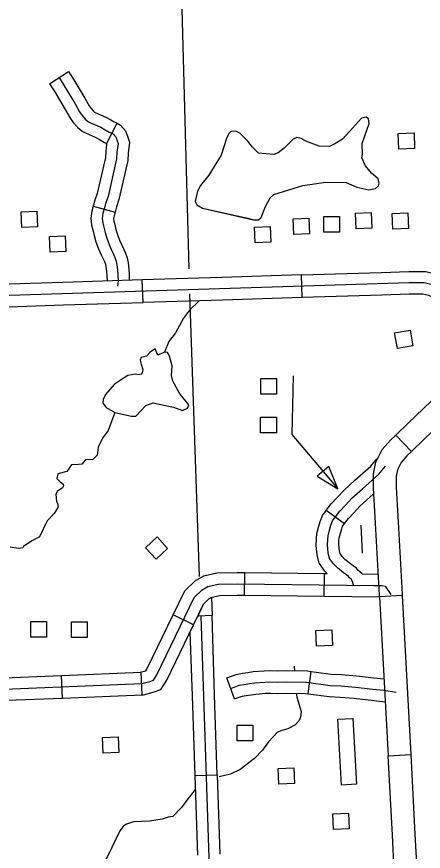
# Model space of a CAD drawing. Extents: x 1671357 to 13005564, y 567358 to 14261451.
# Drawn here: x 12758301.586 to 12758302.487, y 14259945.527 to 14259947.375 of the extents above; entities that cross this region are included whole.
import ezdxf

# ---------------------------------------------------------------- set-up
doc = ezdxf.new("R2010")
doc.units = 0
for name, color, linetype in [('31', 7, 'Continuous'), ('32', 7, 'Continuous'), ('35', 7, 'Continuous'), ('5', 7, 'Continuous'), ('56', 7, 'Continuous')]:
    doc.layers.add(name, color=color, linetype=linetype)

msp = doc.modelspace()

# ---------------------------------------------------------------- linework, layer by layer
at = {"layer": '31'}
for p, q in [((12758302.2184, 14259946.753), (12758302.2168, 14259946.8031)), ((12758301.866, 14259946.742), (12758301.8644, 14259946.792)), ((12758302.4259, 14259946.4484), (12758302.4607, 14259946.4123)), ((12758302.4607, 14259946.4123), (12758302.4607, 14259946.4123)), ((12758302.4398, 14259946.0932), (12758302.3898, 14259946.0905)), ((12758302.0188, 14259946.049), (12758301.9872, 14259946.0479)), ((12758302.4087, 14259945.7385), (12758302.4587, 14259945.7412)), ((12758301.9805, 14259945.6949), (12758302.0305, 14259945.6966))]:
    msp.add_line(p, q, dxfattribs=at)
for points in [[(12758302.0406, 14259946.7975), (12758301.8644, 14259946.792)], [(12758302.2168, 14259946.8031), (12758302.0406, 14259946.7975)], [(12758302.2168, 14259946.8031), (12758302.393, 14259946.8086)], [(12758302.393, 14259946.8086), (12758302.4543, 14259946.8105), (12758302.492, 14259946.8107), (12758302.5153, 14259946.8047), (12758302.5459, 14259946.7916), (12758302.5754, 14259946.7716)], [(12758301.6883, 14259946.7865), (12758301.5452, 14259946.7821), (12758301.5123, 14259946.7813)], [(12758303.463, 14259945.6568), (12758303.4476, 14259945.6769), (12758303.4248, 14259945.7116), (12758303.3971, 14259945.7569), (12758303.3643, 14259945.8324), (12758303.3461, 14259945.8809), (12758303.327, 14259945.9698), (12758303.2769, 14259946.2062), (12758303.1966, 14259946.4964), (12758303.1774, 14259946.5453), (12758303.1541, 14259946.5814), (12758303.1323, 14259946.6033), (12758303.0998, 14259946.6226), (12758303.0311, 14259946.6425), (12758302.8519, 14259946.6804), (12758302.6749, 14259946.7145), (12758302.5924, 14259946.7338), (12758302.5617, 14259946.7506), (12758302.5339, 14259946.7695), (12758302.5072, 14259946.7809), (12758302.4889, 14259946.7857), (12758302.4548, 14259946.7854), (12758301.5458, 14259946.757)], [(12758301.8644, 14259946.792), (12758301.6883, 14259946.7865)], [(12758302.5474, 14259946.7301), (12758302.5218, 14259946.7474), (12758302.4991, 14259946.7572), (12758302.4858, 14259946.7606), (12758302.4553, 14259946.7604), (12758302.3946, 14259946.7585)], [(12758301.6898, 14259946.7365), (12758301.866, 14259946.742)], [(12758302.0422, 14259946.7475), (12758301.866, 14259946.742)], [(12758302.2184, 14259946.753), (12758302.0422, 14259946.7475)], [(12758302.3946, 14259946.7585), (12758302.2184, 14259946.753)], [(12758301.5134, 14259946.7312), (12758301.5465, 14259946.732), (12758301.6898, 14259946.7365)], [(12758302.5408, 14259946.5743), (12758302.5258, 14259946.5522), (12758302.503, 14259946.5227), (12758302.453, 14259946.4746), (12758302.4259, 14259946.4484)], [(12758302.5822, 14259946.5462), (12758302.5664, 14259946.5228), (12758302.5404, 14259946.4892), (12758302.4878, 14259946.4385), (12758302.4607, 14259946.4123)], [(12758302.3801, 14259946.2665), (12758302.3765, 14259946.3312), (12758302.3763, 14259946.3626), (12758302.3817, 14259946.3883), (12758302.3957, 14259946.4165), (12758302.4142, 14259946.4371), (12758302.4259, 14259946.4484)], [(12758302.4607, 14259946.4123), (12758302.4503, 14259946.4023), (12758302.4375, 14259946.3881), (12758302.4294, 14259946.3718), (12758302.4264, 14259946.3576), (12758302.4266, 14259946.3327), (12758302.4301, 14259946.2693)], [(12758302.3898, 14259946.0905), (12758302.3897, 14259946.0938), (12758302.3801, 14259946.2665)], [(12758302.4301, 14259946.2693), (12758302.4397, 14259946.0966), (12758302.4398, 14259946.0932)], [(12758302.0174, 14259946.0887), (12758302.0118, 14259946.0862), (12758301.9995, 14259946.0731), (12758301.9872, 14259946.0479)], [(12758302.0174, 14259946.0887), (12758302.0188, 14259946.049)], [(12758302.3898, 14259946.0905), (12758302.3993, 14259945.9145)], [(12758302.4398, 14259946.0932), (12758302.4493, 14259945.9172)], [(12758301.9871, 14259946.0479), (12758301.9854, 14259946.0444), (12758301.9699, 14259946.012)], [(12758302.0246, 14259945.8728), (12758302.0188, 14259946.049)], [(12758301.9699, 14259946.012), (12758301.9746, 14259945.8711)], [(12758302.3993, 14259945.9145), (12758302.4087, 14259945.7385)], [(12758302.4493, 14259945.9172), (12758302.4587, 14259945.7412)], [(12758302.0305, 14259945.6966), (12758302.0246, 14259945.8728)], [(12758301.9746, 14259945.8711), (12758301.9805, 14259945.6949)], [(12758302.4181, 14259945.5625), (12758302.4087, 14259945.7385)], [(12758302.4587, 14259945.7412), (12758302.4681, 14259945.5651)], [(12758301.9805, 14259945.6949), (12758301.9864, 14259945.5187)], [(12758302.0305, 14259945.6966), (12758302.0364, 14259945.5204)], [(12758302.4252, 14259945.3944), (12758302.4268, 14259945.4005), (12758302.4223, 14259945.4843), (12758302.4181, 14259945.5625)], [(12758302.4681, 14259945.5651), (12758302.4723, 14259945.487), (12758302.4772, 14259945.3955), (12758302.4737, 14259945.3818)]]:
    msp.add_lwpolyline(points, dxfattribs=at)
at = {"layer": '32'}
for p, q in [((12758301.6591, 14259947.2264), (12758301.7012, 14259947.2535)), ((12758301.7857, 14259947.0945), (12758301.8091, 14259947.1387)), ((12758301.7558, 14259946.9551), (12758301.8041, 14259946.9419)), ((12758302.3119, 14259946.2519), (12758302.2713, 14259946.2812)), ((12758302.0911, 14259946.094), (12758302.0916, 14259946.1441)), ((12758302.2673, 14259946.092), (12758302.2679, 14259946.142)), ((12758301.9779, 14259946.0287), (12758301.9328, 14259946.0504)), ((12758301.6878, 14259945.8664), (12758301.6858, 14259945.9164)), ((12758301.864, 14259945.8734), (12758301.862, 14259945.9234)), ((12758302.0689, 14259945.8643), (12758302.0519, 14259945.9114)), ((12758302.2316, 14259945.8756), (12758302.2381, 14259945.9252))]:
    msp.add_line(p, q, dxfattribs=at)
for points in [[(12758301.6801, 14259947.24), (12758301.6918, 14259947.2219), (12758301.7155, 14259947.1819), (12758301.7255, 14259947.1644), (12758301.7311, 14259947.1559), (12758301.7381, 14259947.1481), (12758301.745, 14259947.1423), (12758301.7494, 14259947.1401), (12758301.7724, 14259947.1299), (12758301.7823, 14259947.1245), (12758301.7912, 14259947.1191), (12758301.7956, 14259947.1176), (12758301.8003, 14259947.1151), (12758301.8055, 14259947.1089), (12758301.8089, 14259947.1), (12758301.8107, 14259947.0943), (12758301.8084, 14259947.0748), (12758301.8076, 14259947.0597), (12758301.7885, 14259946.9766), (12758301.7833, 14259946.961), (12758301.7807, 14259946.9512), (12758301.7774, 14259946.9394), (12758301.7758, 14259946.9282), (12758301.7768, 14259946.9176), (12758301.7791, 14259946.9089), (12758301.7819, 14259946.897), (12758301.7857, 14259946.8844), (12758301.7908, 14259946.8705), (12758301.7962, 14259946.8582), (12758301.8009, 14259946.8487), (12758301.8038, 14259946.8418), (12758301.8068, 14259946.8338), (12758301.8084, 14259946.8258), (12758301.8098, 14259946.8135), (12758301.8105, 14259946.8038), (12758301.8107, 14259946.7897), (12758301.8097, 14259946.7779)], [(12758301.7012, 14259947.2535), (12758301.7131, 14259947.2351), (12758301.7372, 14259947.1945), (12758301.7468, 14259947.1776), (12758301.751, 14259947.1712), (12758301.7556, 14259947.1661), (12758301.7588, 14259947.1634), (12758301.76, 14259947.1628), (12758301.7835, 14259947.1523), (12758301.7948, 14259947.1462), (12758301.8019, 14259947.1419), (12758301.8056, 14259947.1406), (12758301.8091, 14259947.1387)], [(12758301.6591, 14259947.2264), (12758301.6705, 14259947.2087), (12758301.6939, 14259947.1693), (12758301.7042, 14259947.1513), (12758301.7112, 14259947.1406), (12758301.7206, 14259947.1301), (12758301.7311, 14259947.1212), (12758301.7387, 14259947.1175), (12758301.7613, 14259947.1074), (12758301.7698, 14259947.1028), (12758301.7804, 14259947.0963), (12758301.7855, 14259947.0946), (12758301.7857, 14259947.0945)], [(12758301.8091, 14259947.1387), (12758301.8163, 14259947.1349), (12758301.8275, 14259947.1217), (12758301.8325, 14259947.1082), (12758301.8362, 14259947.0969), (12758301.8334, 14259947.0727), (12758301.8325, 14259947.0562), (12758301.8126, 14259946.9699), (12758301.8073, 14259946.9538), (12758301.8048, 14259946.9446), (12758301.8041, 14259946.9419)], [(12758301.7838, 14259947.0955), (12758301.7852, 14259947.0917), (12758301.7834, 14259947.077), (12758301.7827, 14259947.0632), (12758301.7643, 14259946.9833), (12758301.7593, 14259946.9682), (12758301.7565, 14259946.9578), (12758301.7558, 14259946.9551)], [(12758301.7558, 14259946.9551), (12758301.7528, 14259946.9445), (12758301.7506, 14259946.9288), (12758301.7521, 14259946.9131), (12758301.7548, 14259946.9029), (12758301.7577, 14259946.8905), (12758301.7619, 14259946.8764), (12758301.7676, 14259946.861), (12758301.7736, 14259946.8477), (12758301.7781, 14259946.8383), (12758301.7805, 14259946.8325), (12758301.7826, 14259946.8269), (12758301.7836, 14259946.8219), (12758301.7849, 14259946.8112), (12758301.7864, 14259946.7896)], [(12758301.8041, 14259946.9419), (12758301.802, 14259946.9342), (12758301.801, 14259946.9277), (12758301.8015, 14259946.922), (12758301.8034, 14259946.915), (12758301.8061, 14259946.9034), (12758301.8094, 14259946.8923), (12758301.814, 14259946.8799), (12758301.8189, 14259946.8688), (12758301.8237, 14259946.859), (12758301.8271, 14259946.851), (12758301.8309, 14259946.8407), (12758301.8331, 14259946.8298), (12758301.8348, 14259946.8158), (12758301.8355, 14259946.8048), (12758301.8357, 14259946.7911)], [(12758302.2713, 14259946.2812), (12758302.2724, 14259946.2827), (12758302.2826, 14259946.296), (12758302.2959, 14259946.3104), (12758302.3111, 14259946.3267), (12758302.335, 14259946.3485), (12758302.3703, 14259946.3794), (12758302.3837, 14259946.3957)], [(12758302.3324, 14259946.1163), (12758302.3298, 14259946.1243), (12758302.3277, 14259946.1286), (12758302.3235, 14259946.1321), (12758302.3207, 14259946.1357), (12758302.3163, 14259946.1392), (12758302.3101, 14259946.1437), (12758302.2964, 14259946.1543), (12758302.2877, 14259946.1634), (12758302.279, 14259946.1755), (12758302.2762, 14259946.1878), (12758302.2743, 14259946.2048), (12758302.2749, 14259946.2172), (12758302.2759, 14259946.2257), (12758302.2791, 14259946.2382), (12758302.2821, 14259946.249), (12758302.2858, 14259946.2585), (12758302.2924, 14259946.2678), (12758302.3017, 14259946.2798), (12758302.3143, 14259946.2933), (12758302.3287, 14259946.3089), (12758302.3517, 14259946.3298), (12758302.3883, 14259946.3619), (12758302.403, 14259946.3798)], [(12758302.3119, 14259946.2519), (12758302.3125, 14259946.2528), (12758302.3208, 14259946.2636), (12758302.3326, 14259946.2763), (12758302.3464, 14259946.2911), (12758302.3684, 14259946.3111), (12758302.3766, 14259946.3183)], [(12758302.2736, 14259946.142), (12758302.2685, 14259946.1473), (12758302.2557, 14259946.165), (12758302.2515, 14259946.1836), (12758302.2492, 14259946.204), (12758302.2499, 14259946.2194), (12758302.2512, 14259946.2303), (12758302.2549, 14259946.2446), (12758302.2583, 14259946.2568), (12758302.2636, 14259946.2705), (12758302.2713, 14259946.2812)], [(12758302.3516, 14259946.1411), (12758302.3418, 14259946.1495), (12758302.3387, 14259946.1535), (12758302.3314, 14259946.1592), (12758302.3251, 14259946.1638), (12758302.3132, 14259946.173), (12758302.307, 14259946.1795), (12758302.3023, 14259946.186), (12758302.3009, 14259946.192), (12758302.2994, 14259946.2057), (12758302.2998, 14259946.2151), (12758302.3005, 14259946.221), (12758302.3033, 14259946.2317), (12758302.3059, 14259946.2412), (12758302.308, 14259946.2465), (12758302.3119, 14259946.2519)], [(12758301.9328, 14259946.0504), (12758301.9585, 14259946.1036), (12758301.9817, 14259946.1261), (12758302.0007, 14259946.1367), (12758302.0295, 14259946.1434), (12758302.0746, 14259946.1443), (12758302.0916, 14259946.1441)], [(12758302.0916, 14259946.1441), (12758302.2679, 14259946.142)], [(12758302.2679, 14259946.142), (12758302.2736, 14259946.142)], [(12758302.3516, 14259946.1411), (12758302.3871, 14259946.1407)], [(12758300.2528, 14259946.014), (12758300.2662, 14259945.8494), (12758301.54, 14259945.8856), (12758301.8633, 14259945.8984), (12758301.8808, 14259945.9032), (12758301.8891, 14259945.9062), (12758301.8966, 14259945.9179), (12758301.9791, 14259946.0887), (12758301.9968, 14259946.1059), (12758302.0098, 14259946.1131), (12758302.0326, 14259946.1185), (12758302.0747, 14259946.1192), (12758302.3774, 14259946.1157), (12758302.3954, 14259946.1155), (12758302.4022, 14259946.1138), (12758302.4147, 14259946.0952)], [(12758301.9779, 14259946.0287), (12758301.9998, 14259946.0738), (12758302.0119, 14259946.0856), (12758302.0189, 14259946.0895), (12758302.0358, 14259946.0935), (12758302.0748, 14259946.0942), (12758302.0911, 14259946.094)], [(12758302.0911, 14259946.094), (12758302.2673, 14259946.092)], [(12758302.2673, 14259946.092), (12758302.3898, 14259946.0906)], [(12758301.8595, 14259945.9233), (12758301.8726, 14259945.9269), (12758301.8747, 14259945.9302), (12758301.9328, 14259946.0504)], [(12758301.864, 14259945.8734), (12758301.8672, 14259945.8735), (12758301.8885, 14259945.8793), (12758301.9056, 14259945.8856), (12758301.9185, 14259945.9057), (12758301.9779, 14259946.0287)], [(12758301.51, 14259945.9098), (12758301.5391, 14259945.9106), (12758301.6858, 14259945.9164)], [(12758301.6858, 14259945.9164), (12758301.862, 14259945.9234)], [(12758302.0519, 14259945.9114), (12758302.0723, 14259945.9187), (12758302.086, 14259945.9213), (12758302.098, 14259945.9231), (12758302.1101, 14259945.9249), (12758302.1342, 14259945.9268), (12758302.1493, 14259945.9273), (12758302.164, 14259945.9268), (12758302.1839, 14259945.9275), (12758302.2301, 14259945.9263), (12758302.2381, 14259945.9252)], [(12758302.2381, 14259945.9252), (12758302.2827, 14259945.9193), (12758302.3058, 14259945.9182), (12758302.3387, 14259945.9155), (12758302.3774, 14259945.9112), (12758302.3995, 14259945.9091)], [(12758302.0604, 14259945.8878), (12758302.0788, 14259945.8945), (12758302.0901, 14259945.8966), (12758302.1017, 14259945.8983), (12758302.113, 14259945.9), (12758302.1356, 14259945.9018), (12758302.1493, 14259945.9023), (12758302.164, 14259945.9018), (12758302.184, 14259945.9025), (12758302.2281, 14259945.9013), (12758302.2804, 14259945.8944), (12758302.3042, 14259945.8932), (12758302.3363, 14259945.8906), (12758302.3748, 14259945.8862), (12758302.3989, 14259945.8841), (12758302.4262, 14259945.8797)], [(12758301.6878, 14259945.8664), (12758301.864, 14259945.8734)], [(12758302.0689, 14259945.8643), (12758302.0854, 14259945.8702), (12758302.0942, 14259945.8719), (12758302.1055, 14259945.8735), (12758302.1159, 14259945.8751), (12758302.1371, 14259945.8768), (12758302.1493, 14259945.8772), (12758302.164, 14259945.8767), (12758302.1841, 14259945.8774), (12758302.2261, 14259945.8763), (12758302.2316, 14259945.8756)], [(12758302.2316, 14259945.8756), (12758302.2782, 14259945.8694), (12758302.3025, 14259945.8682), (12758302.3339, 14259945.8657), (12758302.4023, 14259945.8579)], [(12758301.5648, 14259945.8615), (12758301.6878, 14259945.8664)]]:
    msp.add_lwpolyline(points, dxfattribs=at)
at = {"layer": '35'}
for points in [[(12758302.0981, 14259946.9285), (12758302.1103, 14259946.9247), (12758302.1216, 14259946.9248), (12758302.1274, 14259946.9298), (12758302.1371, 14259946.9543), (12758302.1479, 14259946.9736), (12758302.156, 14259946.9809), (12758302.2202, 14259947.0011), (12758302.271, 14259947.0083), (12758302.3155, 14259947.0075), (12758302.3393, 14259946.9971), (12758302.3659, 14259946.9916), (12758302.3808, 14259946.9942), (12758302.3876, 14259946.9999), (12758302.3887, 14259947.0063), (12758302.3866, 14259947.0156), (12758302.372, 14259947.0284), (12758302.359, 14259947.0442), (12758302.3505, 14259947.0623), (12758302.3522, 14259947.0704), (12758302.3512, 14259947.0938), (12758302.3667, 14259947.1381), (12758302.3652, 14259947.1484), (12758302.3601, 14259947.1525), (12758302.3498, 14259947.1498), (12758302.323, 14259947.1205)], [(12758302.323, 14259947.1205), (12758302.308, 14259947.1037), (12758302.2908, 14259947.0929), (12758302.2787, 14259947.0877), (12758302.2563, 14259947.0881), (12758302.2264, 14259947.0992), (12758302.2161, 14259947.1052), (12758302.2064, 14259947.1071), (12758302.1988, 14259947.1034), (12758302.1783, 14259947.0838), (12758302.1654, 14259947.0732), (12758302.1555, 14259947.0694), (12758302.122, 14259947.0723), (12758302.1081, 14259947.0855), (12758302.0982, 14259947.0991), (12758302.0807, 14259947.1172), (12758302.0712, 14259947.1214), (12758302.0605, 14259947.1207), (12758302.056, 14259947.1164), (12758302.0508, 14259947.1052), (12758302.0394, 14259947.0678), (12758302.0119, 14259947.0237), (12758301.9935, 14259947.0012)], [(12758301.9935, 14259947.0012), (12758301.987, 14259946.9888), (12758301.9816, 14259946.9658), (12758301.985, 14259946.9579), (12758301.9976, 14259946.9511)], [(12758301.9976, 14259946.9511), (12758302.0981, 14259946.9285)], [(12758301.9976, 14259946.9511), (12758302.1103, 14259946.9247)], [(12758301.9903, 14259946.7459), (12758301.9691, 14259946.7247), (12758301.9558, 14259946.7074), (12758301.9378, 14259946.6745), (12758301.9229, 14259946.6554), (12758301.9133, 14259946.6318)], [(12758301.8268, 14259946.5765), (12758301.8021, 14259946.5604), (12758301.7827, 14259946.5385), (12758301.7778, 14259946.5272), (12758301.7771, 14259946.5188), (12758301.7846, 14259946.5094), (12758301.8034, 14259946.4985), (12758301.8402, 14259946.49), (12758301.8502, 14259946.4901), (12758301.8725, 14259946.5141), (12758301.8883, 14259946.5198), (12758301.8981, 14259946.5179), (12758301.9335, 14259946.5104), (12758301.9538, 14259946.5029), (12758301.9646, 14259946.5077), (12758301.9673, 14259946.5158), (12758301.9472, 14259946.5395), (12758301.932, 14259946.5676), (12758301.9291, 14259946.5802), (12758301.9309, 14259946.6018), (12758301.925, 14259946.623), (12758301.9206, 14259946.6312), (12758301.9133, 14259946.6318)], [(12758301.9133, 14259946.6318), (12758301.8985, 14259946.6255), (12758301.8926, 14259946.6393), (12758301.8822, 14259946.6319), (12758301.8739, 14259946.6235), (12758301.862, 14259946.6203), (12758301.8599, 14259946.6145), (12758301.8616, 14259946.6058), (12758301.8654, 14259946.5939), (12758301.8641, 14259946.5862), (12758301.8622, 14259946.5834), (12758301.8563, 14259946.5818), (12758301.8489, 14259946.5835), (12758301.8323, 14259946.5805), (12758301.8268, 14259946.5765)], [(12758301.8034, 14259946.4985), (12758301.7891, 14259946.4586), (12758301.7761, 14259946.442), (12758301.7669, 14259946.4215), (12758301.7647, 14259946.404), (12758301.7547, 14259946.3942), (12758301.7387, 14259946.3938), (12758301.7305, 14259946.3841), (12758301.7235, 14259946.3831), (12758301.7078, 14259946.3828), (12758301.6977, 14259946.3679), (12758301.6776, 14259946.363), (12758301.6754, 14259946.3526), (12758301.6827, 14259946.3448), (12758301.6892, 14259946.3401), (12758301.6901, 14259946.3361), (12758301.6876, 14259946.3316), (12758301.6759, 14259946.3234), (12758301.6732, 14259946.3176), (12758301.6745, 14259946.3013), (12758301.6774, 14259946.296), (12758301.6771, 14259946.2883), (12758301.669, 14259946.2752), (12758301.6536, 14259946.2588), (12758301.6365, 14259946.2232), (12758301.6198, 14259946.2145), (12758301.6016, 14259946.2019), (12758301.5998, 14259946.1989), (12758301.5905, 14259946.1975), (12758301.572, 14259946.2003)], [(12758302.201, 14259945.9369), (12758302.2015, 14259945.9255)], [(12758302.2051, 14259945.8769), (12758302.2063, 14259945.8681), (12758302.2163, 14259945.8367), (12758302.2148, 14259945.8243), (12758302.2121, 14259945.8168), (12758302.2025, 14259945.8063), (12758302.1869, 14259945.7983), (12758302.1733, 14259945.7947), (12758302.1641, 14259945.7906), (12758302.144, 14259945.7696), (12758302.1304, 14259945.7509), (12758302.1128, 14259945.7328), (12758302.0815, 14259945.708), (12758302.0599, 14259945.698), (12758302.035, 14259945.6916)], [(12758301.982, 14259945.6645), (12758301.9654, 14259945.6434), (12758301.9512, 14259945.624), (12758301.9323, 14259945.6044), (12758301.9217, 14259945.6026), (12758301.9082, 14259945.5983), (12758301.8803, 14259945.5938), (12758301.8453, 14259945.5923), (12758301.8292, 14259945.5869), (12758301.822, 14259945.5823), (12758301.8144, 14259945.5726), (12758301.7884, 14259945.5168), (12758301.7834, 14259945.5086), (12758301.7689, 14259945.4966), (12758301.7587, 14259945.4938), (12758301.7539, 14259945.4895), (12758301.7403, 14259945.4856), (12758301.6653, 14259945.4744), (12758301.6337, 14259945.4636), (12758301.6007, 14259945.4555), (12758301.5923, 14259945.4558), (12758301.5841, 14259945.4528), (12758301.5741, 14259945.4527), (12758301.5633, 14259945.4462)]]:
    msp.add_lwpolyline(points, dxfattribs=at)
at = {"layer": '5'}
for points in [[(12758301.9682, 14259946.8167), (12758301.943, 14259947.7486)], [(12758301.9908, 14259946.1356), (12758301.9699, 14259946.7614)], [(12758301.9937, 14259946.0481), (12758302.0124, 14259945.4902)]]:
    msp.add_lwpolyline(points, dxfattribs=at)
at = {"layer": '56'}
for points in [[(12758302.4327, 14259947.0813), (12758302.4312, 14259947.116), (12758302.4661, 14259947.1175), (12758302.4675, 14259947.0828)], [(12758301.5978, 14259946.9082), (12758301.5963, 14259946.9429), (12758301.6311, 14259946.9444), (12758301.6326, 14259946.9097)], [(12758302.1998, 14259946.8927), (12758302.1983, 14259946.9274), (12758302.2331, 14259946.9289), (12758302.2346, 14259946.8941)], [(12758302.2661, 14259946.8974), (12758302.2661, 14259946.9321), (12758302.3009, 14259946.9321), (12758302.3009, 14259946.8974)], [(12758302.3381, 14259946.9048), (12758302.3366, 14259946.9395), (12758302.3714, 14259946.941), (12758302.3729, 14259946.9063)], [(12758302.4192, 14259946.9045), (12758302.4177, 14259946.9393), (12758302.4525, 14259946.9407), (12758302.454, 14259946.906)], [(12758302.1144, 14259946.8744), (12758302.1129, 14259946.9091), (12758302.1477, 14259946.9106), (12758302.1492, 14259946.8759)], [(12758301.6604, 14259946.8535), (12758301.659, 14259946.8882), (12758301.6938, 14259946.8897), (12758301.6953, 14259946.855)], [(12758302.4232, 14259946.6748), (12758302.4575, 14259946.6807), (12758302.4634, 14259946.6463), (12758302.4292, 14259946.6404)], [(12758302.1266, 14259946.5391), (12758302.1266, 14259946.5739), (12758302.1614, 14259946.5739), (12758302.1614, 14259946.5391)], [(12758302.1265, 14259946.4537), (12758302.1265, 14259946.4884), (12758302.1613, 14259946.4884), (12758302.1613, 14259946.4537)], [(12758302.2774, 14259946.3792), (12758302.2514, 14259946.3572), (12758302.2974, 14259946.3292)], [(12758301.895, 14259946.1737), (12758301.8714, 14259946.1992), (12758301.897, 14259946.2229), (12758301.9206, 14259946.1973)], [(12758301.6176, 14259946.001), (12758301.6176, 14259946.0358), (12758301.6525, 14259946.0358), (12758301.6525, 14259946.001)], [(12758301.7076, 14259946.0002), (12758301.7076, 14259946.0349), (12758301.7424, 14259946.0349), (12758301.7424, 14259946.0002)], [(12758302.2505, 14259945.9812), (12758302.249, 14259946.0159), (12758302.2838, 14259946.0174), (12758302.2853, 14259945.9827)], [(12758302.2971, 14259945.8194), (12758302.3305, 14259945.8213), (12758302.3389, 14259945.6755), (12758302.3056, 14259945.6736)], [(12758302.0742, 14259945.7715), (12758302.0742, 14259945.8062), (12758302.1091, 14259945.8062), (12758302.1091, 14259945.7715)], [(12758301.7778, 14259945.7445), (12758301.7763, 14259945.7792), (12758301.8111, 14259945.7807), (12758301.8126, 14259945.746)], [(12758302.1669, 14259945.6758), (12758302.1654, 14259945.7105), (12758302.2002, 14259945.712), (12758302.2017, 14259945.6773)], [(12758302.2879, 14259945.5752), (12758302.2864, 14259945.6099), (12758302.3212, 14259945.6114), (12758302.3227, 14259945.5766)]]:
    msp.add_lwpolyline(points, close=True, dxfattribs=at)
for points in [[(12758302.1987, 14259946.5794), (12758302.1955, 14259946.4497)], [(12758302.1955, 14259946.4497), (12758302.2974, 14259946.3292)], [(12758302.3483, 14259946.2489), (12758302.3515, 14259946.1871)]]:
    msp.add_lwpolyline(points, dxfattribs=at)

doc.saveas('drawing.dxf')
